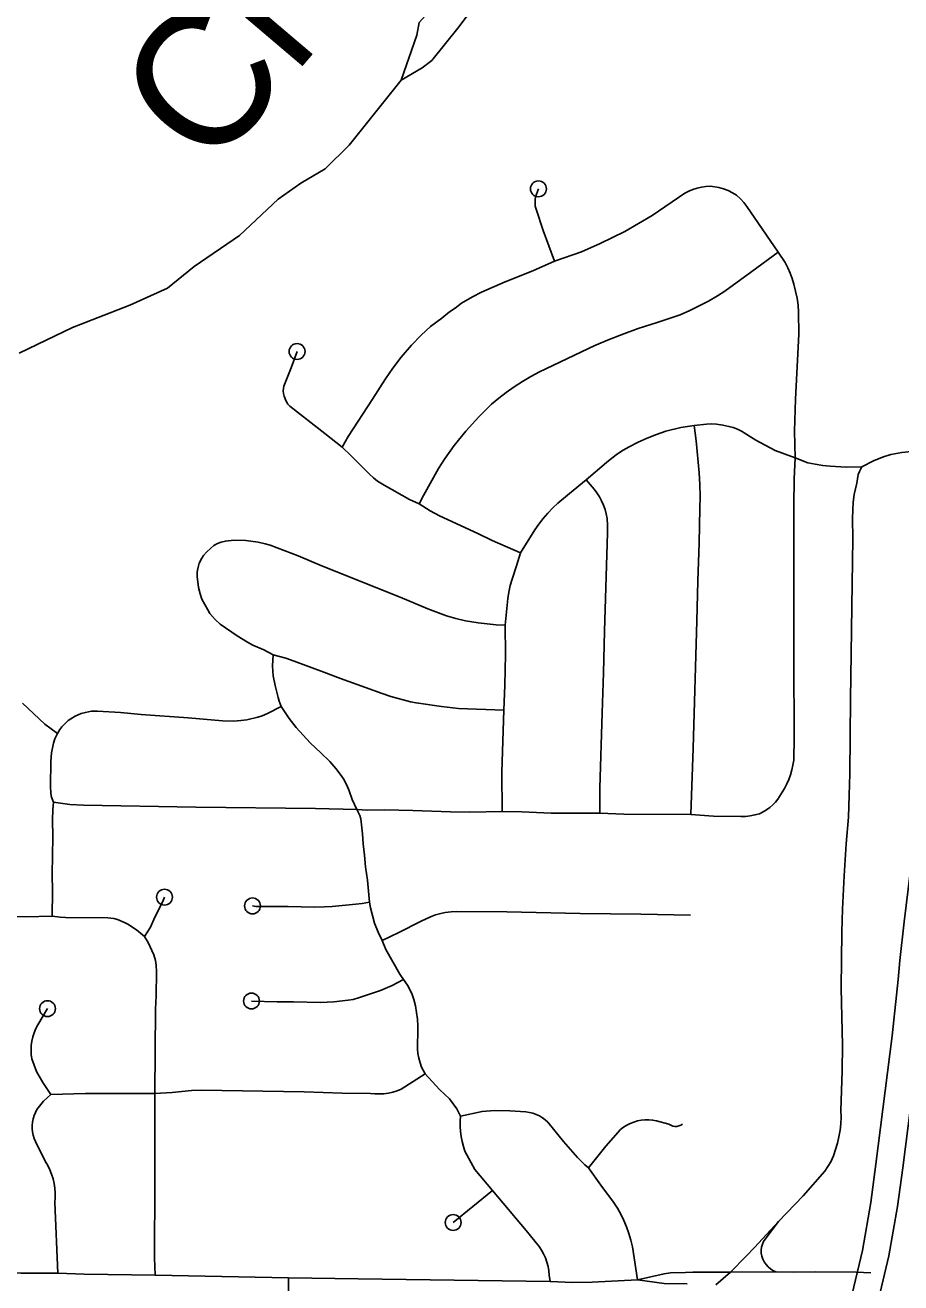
# Model space of a CAD drawing. Extents: x -19 to 366, y -4 to 359.
# Drawn here: x 150.519 to 151.042, y 187.433 to 188.183 of the extents above; entities that cross this region are included whole.
import ezdxf

# ---------------------------------------------------------------- set-up
doc = ezdxf.new("R2010")
doc.units = 0
for name, color, linetype in [('Level 15', 7, 'Continuous'), ('Level 33', 7, 'Continuous'), ('Level 35', 7, 'Continuous'), ('Level 60', 7, 'Continuous')]:
    doc.layers.add(name, color=color, linetype=linetype)

msp = doc.modelspace()

# ---------------------------------------------------------------- linework, layer by layer
at = {"layer": 'Level 15'}
for points in [[(151.00851, 187.40872), (151.01866, 187.45199), (151.02364, 187.4807), (151.02678, 187.50345), (151.0365, 187.58001), (151.03994, 187.61366), (151.04099, 187.62512), (151.04358, 187.64801), (151.06293, 187.80559), (151.07108, 187.86954), (151.07401, 187.89519), (151.07634, 187.9135)], [(151.09231, 187.91147), (151.08999, 187.89326), (151.08706, 187.86761), (151.0789, 187.8036), (151.05957, 187.64612), (151.05701, 187.62348), (151.05597, 187.6121), (151.0525, 187.57818), (151.04274, 187.50134), (151.03955, 187.47822), (151.03444, 187.44877), (151.02418, 187.40504)]]:
    msp.add_lwpolyline(points, dxfattribs=at)
at = {"layer": 'Level 33'}
for points in [[(150.83517, 188.04228), (150.82839, 188.06055), (150.82408, 188.07334), (150.82364, 188.07515), (150.82347, 188.077), (150.82353, 188.07885), (150.82386, 188.08069), (150.82551, 188.08549)], [(150.96843, 188.0477), (150.94979, 188.07499), (150.94794, 188.07738), (150.94591, 188.07961), (150.94369, 188.08168), (150.9412, 188.08316), (150.93859, 188.08442), (150.9359, 188.08546), (150.93311, 188.08627), (150.92808, 188.08712), (150.92541, 188.08695), (150.92277, 188.08655), (150.92019, 188.08594), (150.91765, 188.08511), (150.9152, 188.08407), (150.91284, 188.08282), (150.89325, 188.06953), (150.87705, 188.06005), (150.86225, 188.05286), (150.85119, 188.04799), (150.83517, 188.04228)], [(150.96843, 188.0477), (150.95284, 188.03607), (150.93661, 188.02451), (150.93222, 188.0217), (150.92687, 188.01853), (150.92139, 188.01559), (150.91579, 188.01288), (150.91008, 188.0104), (150.89641, 188.00567), (150.88506, 188.00207), (150.87634, 187.99902), (150.86773, 187.99568), (150.85921, 187.99207), (150.82615, 187.9763), (150.821, 187.97351), (150.81595, 187.97052), (150.81102, 187.96734), (150.80622, 187.96397), (150.80182, 187.96055), (150.79762, 187.95692), (150.79, 187.94946), (150.78214, 187.94097), (150.77526, 187.93237), (150.76947, 187.92424), (150.76587, 187.91863), (150.7569, 187.90243), (150.75444, 187.89757)], [(150.97852, 187.92493), (150.97812, 187.94086), (150.9788, 187.95997), (150.98072, 187.99871), (150.98066, 188.01188), (150.9803, 188.01609), (150.97972, 188.02028), (150.97889, 188.02443), (150.97787, 188.02854), (150.97684, 188.0319), (150.97561, 188.0352), (150.97421, 188.03843), (150.97262, 188.04157), (150.96843, 188.0477)], [(150.83517, 188.04228), (150.82219, 188.03651), (150.80567, 188.02996), (150.7915, 188.0238), (150.7863, 188.0211), (150.77974, 188.01718), (150.77585, 188.01425), (150.77246, 188.01207), (150.76783, 188.00836), (150.76118, 188.00334), (150.75565, 187.99817), (150.74989, 187.99211), (150.74373, 187.98495), (150.7386, 187.97841), (150.73429, 187.9721), (150.7266, 187.96001), (150.7121, 187.93777), (150.70839, 187.93131)], [(150.70839, 187.93131), (150.69825, 187.93942), (150.6773, 187.95577), (150.67617, 187.95696), (150.6749, 187.9592), (150.67387, 187.96181), (150.67344, 187.96346), (150.6734, 187.96501), (150.67372, 187.96766), (150.67806, 187.97864), (150.6816, 187.98846)], [(150.9184, 187.94429), (150.91048, 187.94301), (150.9015, 187.94094), (150.89587, 187.93899), (150.89035, 187.93678), (150.88493, 187.93432), (150.87963, 187.93162), (150.8761, 187.92954), (150.87264, 187.92729), (150.8693, 187.92487), (150.86611, 187.92229), (150.85396, 187.91177)], [(150.9184, 187.94429), (150.91951, 187.93504), (150.92138, 187.91606), (150.92173, 187.90897), (150.92187, 187.90188), (150.92183, 187.89479), (150.92137, 187.87421), (150.92052, 187.8513), (150.91999, 187.82781), (150.91783, 187.75175), (150.91641, 187.7121)], [(150.97852, 187.92493), (150.96665, 187.92927), (150.95509, 187.93551), (150.94655, 187.94084), (150.94412, 187.942), (150.94163, 187.94298), (150.93907, 187.94376), (150.9355, 187.94454), (150.93164, 187.94512), (150.92872, 187.94525), (150.92582, 187.94512), (150.9184, 187.94429)], [(150.75444, 187.89757), (150.74854, 187.90005), (150.73346, 187.90864), (150.7296, 187.9111), (150.72724, 187.91299), (150.72479, 187.91524), (150.71378, 187.92621), (150.70839, 187.93131)], [(150.97852, 187.92493), (150.97795, 187.91242), (150.97775, 187.89624), (150.97778, 187.80779), (150.97802, 187.75535), (150.97788, 187.74757), (150.97771, 187.74461), (150.9773, 187.74166), (150.9767, 187.73875), (150.97591, 187.73588), (150.97488, 187.73309), (150.97368, 187.73037), (150.97229, 187.72774), (150.96836, 187.72137), (150.96685, 187.71954), (150.9652, 187.71784), (150.96342, 187.71629), (150.9615, 187.71488), (150.9595, 187.71365), (150.95737, 187.71258), (150.95462, 187.71187), (150.95182, 187.71136), (150.94901, 187.71104), (150.94617, 187.7109), (150.92992, 187.71119), (150.91641, 187.7121)], [(151.01835, 187.91969), (151.00895, 187.91939), (150.99949, 187.91997), (150.995, 187.92045), (150.99055, 187.92116), (150.98611, 187.92209), (150.97852, 187.92493)], [(151.08352, 187.92931), (151.05535, 187.92903), (151.04792, 187.92872), (151.0423, 187.92811), (151.03568, 187.92687), (151.03068, 187.92542), (151.02523, 187.92318), (151.01835, 187.91969)], [(151.01835, 187.91969), (151.01689, 187.91688), (151.01624, 187.91503), (151.01544, 187.90991), (151.01377, 187.90318), (151.0132, 187.89854), (151.01278, 187.88894), (151.013, 187.87661), (151.01239, 187.8362), (151.01209, 187.80811), (151.01155, 187.78117), (151.01116, 187.73635), (151.01087, 187.7236), (151.01034, 187.71064), (151.00906, 187.69462), (151.00784, 187.67548), (151.00691, 187.6557), (151.00647, 187.64208), (151.00612, 187.60849), (151.00678, 187.57445), (151.0066, 187.55923), (151.00589, 187.53551), (151.00593, 187.53157), (151.00577, 187.52762), (151.00536, 187.5237), (151.00472, 187.51981), (151.00384, 187.51596), (151.00272, 187.51218), (151.00139, 187.50847), (150.99984, 187.50484), (150.99638, 187.49941), (150.98332, 187.4846), (150.9686, 187.46922)], [(150.85396, 187.91177), (150.84404, 187.90378), (150.83711, 187.89796), (150.83405, 187.89507), (150.83113, 187.89203), (150.82838, 187.88883), (150.82581, 187.88549), (150.82342, 187.88202), (150.81481, 187.86831)], [(150.85396, 187.91177), (150.8587, 187.90626), (150.86037, 187.90407), (150.86186, 187.90175), (150.86319, 187.89933), (150.86431, 187.89681), (150.86524, 187.89422), (150.86598, 187.89156), (150.86649, 187.88885), (150.86671, 187.88453), (150.86675, 187.8802), (150.86488, 187.82159), (150.86441, 187.79673), (150.86347, 187.77277), (150.86211, 187.7278), (150.86206, 187.71292)], [(150.81481, 187.86831), (150.79792, 187.87557), (150.78939, 187.87974), (150.76655, 187.8904), (150.76096, 187.89332), (150.75444, 187.89757)], [(150.80566, 187.82516), (150.80027, 187.82533), (150.78968, 187.82648), (150.78204, 187.82774), (150.77636, 187.82914), (150.77075, 187.83068), (150.75961, 187.83496), (150.74313, 187.84176), (150.69673, 187.86033), (150.68217, 187.8665), (150.66559, 187.87279), (150.66265, 187.87368), (150.65838, 187.87465), (150.65103, 187.87574), (150.64395, 187.87592), (150.63892, 187.8753), (150.63638, 187.87468), (150.63416, 187.87384), (150.63206, 187.87262), (150.63012, 187.87114), (150.62758, 187.8687), (150.62586, 187.86678), (150.62475, 187.86508), (150.6233, 187.86209), (150.62274, 187.86048), (150.62217, 187.85798), (150.622, 187.85646), (150.62202, 187.8542), (150.62281, 187.84762), (150.6238, 187.84379), (150.62489, 187.84072), (150.6283, 187.83427), (150.62967, 187.83215), (150.63284, 187.82843), (150.63576, 187.82576), (150.64587, 187.81875), (150.65207, 187.81491), (150.65517, 187.81326), (150.66182, 187.81034), (150.6674, 187.80752)], [(150.81481, 187.86831), (150.81244, 187.86045), (150.80983, 187.85266), (150.80876, 187.8488), (150.80791, 187.84489), (150.80727, 187.84095), (150.80566, 187.82516)], [(150.80566, 187.82516), (150.8058, 187.80768), (150.80542, 187.78934), (150.80485, 187.77445)], [(150.6674, 187.80752), (150.66701, 187.80089), (150.6671, 187.79761), (150.6674, 187.79486), (150.66856, 187.7892), (150.67039, 187.7819), (150.67102, 187.77974), (150.67221, 187.77667)], [(150.6674, 187.80752), (150.67485, 187.80542), (150.6798, 187.80372), (150.69748, 187.79718), (150.70745, 187.79322), (150.73228, 187.78428), (150.73749, 187.78262), (150.74928, 187.77943), (150.75259, 187.77878), (150.76772, 187.77662), (150.77789, 187.7754), (150.80485, 187.77445)], [(150.53869, 187.76056), (150.53123, 187.76598), (150.5179, 187.77867)], [(150.67221, 187.77667), (150.66395, 187.77243), (150.66081, 187.77109), (150.65826, 187.7702), (150.6516, 187.76863), (150.648, 187.76815), (150.64379, 187.76785), (150.63706, 187.76807), (150.61673, 187.76981), (150.5886, 187.77187), (150.57623, 187.77301), (150.56252, 187.77391), (150.55899, 187.77374), (150.55536, 187.7731), (150.55283, 187.77237), (150.54935, 187.77083), (150.54667, 187.76933), (150.54509, 187.76815), (150.54134, 187.76437), (150.54011, 187.76283), (150.53869, 187.76056)], [(150.67221, 187.77667), (150.67694, 187.76947), (150.68099, 187.7641), (150.68945, 187.75501), (150.69579, 187.74902), (150.70107, 187.74368), (150.70479, 187.73957), (150.70737, 187.7363), (150.70931, 187.73335), (150.71122, 187.72971), (150.71262, 187.72633), (150.71441, 187.72103), (150.7172, 187.71506)], [(150.80485, 187.77445), (150.80371, 187.73736), (150.80389, 187.71397)], [(150.53869, 187.76056), (150.53715, 187.75732), (150.53633, 187.75472), (150.53522, 187.74904), (150.53476, 187.74383), (150.53458, 187.72903), (150.53472, 187.72459), (150.53509, 187.72255), (150.53634, 187.71943)], [(150.53634, 187.71943), (150.53602, 187.7152), (150.53575, 187.70889), (150.53589, 187.69885), (150.53566, 187.67656), (150.53579, 187.66636), (150.5356, 187.65141)], [(150.7172, 187.71506), (150.6926, 187.71567), (150.62124, 187.71655), (150.55427, 187.71778), (150.54618, 187.71816), (150.53634, 187.71943)], [(150.7172, 187.71506), (150.71898, 187.71162), (150.71957, 187.70953), (150.72054, 187.70066), (150.72103, 187.69463), (150.72184, 187.68796), (150.72236, 187.68095), (150.7235, 187.6729), (150.72474, 187.65993)], [(150.80389, 187.71397), (150.78462, 187.71362), (150.77315, 187.71369), (150.75066, 187.71448), (150.73385, 187.71491), (150.72358, 187.71481), (150.7172, 187.71506)], [(150.86206, 187.71292), (150.83316, 187.71303), (150.81564, 187.71371), (150.80389, 187.71397)], [(150.91641, 187.7121), (150.87645, 187.7123), (150.86206, 187.71292)], [(150.59072, 187.63943), (150.59422, 187.64501), (150.59682, 187.65081), (150.60133, 187.65988), (150.60257, 187.6628)], [(150.72474, 187.65993), (150.72041, 187.65911), (150.71654, 187.65867), (150.70261, 187.65725), (150.69797, 187.657), (150.69187, 187.65691), (150.67632, 187.65724), (150.65953, 187.65725), (150.65701, 187.65734), (150.65502, 187.65761)], [(150.72474, 187.65993), (150.72532, 187.65646), (150.72777, 187.6474), (150.7299, 187.64198), (150.73237, 187.63704)], [(150.47416, 187.65171), (150.48469, 187.65183), (150.50808, 187.65149), (150.51977, 187.65115), (150.5356, 187.65141)], [(150.5356, 187.65141), (150.54035, 187.65086), (150.54346, 187.65066), (150.56871, 187.65057), (150.57225, 187.65016), (150.57462, 187.64943), (150.57901, 187.64758), (150.58062, 187.64674), (150.58591, 187.64336), (150.59072, 187.63943)], [(150.9161, 187.6521), (150.88648, 187.65265), (150.85033, 187.65306), (150.80677, 187.65411), (150.77649, 187.65426), (150.77358, 187.65416), (150.76981, 187.65363), (150.76739, 187.65314), (150.76412, 187.6522), (150.76117, 187.65108), (150.75556, 187.64852), (150.74229, 187.64179), (150.73237, 187.63704)], [(150.59072, 187.63943), (150.59275, 187.63571), (150.59613, 187.62847), (150.59721, 187.62511), (150.59758, 187.62217), (150.5977, 187.61825), (150.5976, 187.60396), (150.5972, 187.59593), (150.59688, 187.54577)], [(150.73237, 187.63704), (150.73445, 187.6316), (150.74294, 187.6168), (150.74502, 187.61365)], [(150.74502, 187.61365), (150.73836, 187.61017), (150.73134, 187.60717), (150.71875, 187.60286), (150.71504, 187.60184), (150.71202, 187.60131), (150.7036, 187.60031), (150.69565, 187.59991), (150.67953, 187.60035), (150.66971, 187.60038), (150.65446, 187.60086)], [(150.74502, 187.61365), (150.7474, 187.61028), (150.74883, 187.60765), (150.75017, 187.6048), (150.7513, 187.60184), (150.7522, 187.59792), (150.75288, 187.59396), (150.75336, 187.58997), (150.75364, 187.58596), (150.75369, 187.58194), (150.75335, 187.57512), (150.75341, 187.5723), (150.75369, 187.56951), (150.75419, 187.56674), (150.75494, 187.56403), (150.75589, 187.56139), (150.758, 187.55732)], [(150.53473, 187.54515), (150.52997, 187.55217), (150.52629, 187.55886), (150.52351, 187.56637), (150.52314, 187.56898), (150.523, 187.57161), (150.52311, 187.57424), (150.52343, 187.57686), (150.52397, 187.57943), (150.52475, 187.58195), (150.52574, 187.58439), (150.52695, 187.58673), (150.53277, 187.59632)], [(150.758, 187.55732), (150.74376, 187.5483), (150.74125, 187.54731), (150.73867, 187.54652), (150.73606, 187.54593), (150.73339, 187.54556), (150.7307, 187.54539), (150.728, 187.54545), (150.72534, 187.54571), (150.7084, 187.54597), (150.68576, 187.54665), (150.62444, 187.54763), (150.61864, 187.54741), (150.61285, 187.54694), (150.60712, 187.54624), (150.59688, 187.54577)], [(150.758, 187.55732), (150.76652, 187.5481), (150.77249, 187.54246), (150.77686, 187.5366), (150.77908, 187.53215)], [(150.53473, 187.54515), (150.53042, 187.541), (150.52645, 187.53604), (150.52553, 187.53428), (150.52481, 187.53245), (150.52425, 187.53055), (150.52388, 187.52861), (150.5237, 187.52665), (150.52371, 187.52467), (150.52391, 187.52271), (150.5243, 187.52077), (150.52486, 187.51888), (150.52562, 187.51705), (150.53149, 187.50524), (150.53294, 187.50276), (150.5342, 187.50019), (150.53525, 187.49752), (150.53611, 187.49478), (150.53677, 187.49199), (150.53721, 187.48916), (150.53743, 187.4863), (150.53745, 187.48343), (150.53725, 187.48057), (150.53896, 187.43846)], [(150.59688, 187.54577), (150.55543, 187.54574), (150.53473, 187.54515)], [(150.59688, 187.54577), (150.59688, 187.49256), (150.59657, 187.44761), (150.59704, 187.43721)], [(150.77908, 187.53215), (150.79188, 187.53501), (150.79925, 187.53559), (150.80851, 187.53541), (150.8181, 187.53475), (150.82017, 187.53442), (150.8222, 187.5339), (150.82416, 187.53317), (150.82606, 187.53226), (150.82785, 187.53117), (150.82952, 187.5299), (150.83108, 187.52848), (150.84042, 187.5171), (150.84885, 187.50741), (150.8532, 187.50306), (150.85545, 187.50131)], [(150.77908, 187.53215), (150.77886, 187.52911), (150.77886, 187.52607), (150.77906, 187.52303), (150.77944, 187.52001), (150.78, 187.51702), (150.78078, 187.51408), (150.78172, 187.51119), (150.78763, 187.5003), (150.79812, 187.48779)], [(150.85545, 187.50131), (150.86577, 187.51415), (150.87447, 187.52419), (150.87628, 187.52556), (150.87821, 187.52677), (150.88024, 187.5278), (150.88237, 187.52863), (150.88455, 187.52927), (150.88677, 187.52971), (150.88903, 187.52994), (150.89131, 187.52997), (150.89358, 187.52978), (150.89582, 187.52939), (150.90332, 187.5273), (150.90441, 187.52668), (150.90558, 187.52626), (150.90679, 187.52605), (150.90805, 187.52606), (150.90927, 187.52628), (150.91044, 187.52671), (150.91151, 187.52734)], [(150.85545, 187.50131), (150.86275, 187.49098), (150.87037, 187.48084), (150.87258, 187.47733), (150.87461, 187.47369), (150.87645, 187.46996), (150.87806, 187.46613), (150.87945, 187.46221), (150.88061, 187.45822), (150.88156, 187.45417), (150.88449, 187.43455)], [(150.79812, 187.48779), (150.7747, 187.46866)], [(150.79812, 187.48779), (150.81818, 187.46392), (150.82592, 187.45447), (150.82736, 187.45227), (150.82861, 187.44996), (150.82968, 187.44756), (150.83056, 187.44508), (150.83123, 187.44254), (150.83171, 187.43995), (150.83195, 187.43733), (150.83261, 187.43356)], [(150.9686, 187.46922), (150.95426, 187.45371), (150.94934, 187.44864), (150.94013, 187.43911)], [(150.9686, 187.46922), (150.96076, 187.45883), (150.95981, 187.45732), (150.95908, 187.45569), (150.95859, 187.45397), (150.95836, 187.4522), (150.95836, 187.45042), (150.95875, 187.44861), (150.95934, 187.44686), (150.96018, 187.44521), (150.96122, 187.44367), (150.96244, 187.44228), (150.96383, 187.44106), (150.96537, 187.44003), (150.96703, 187.43921)], [(150.53896, 187.43846), (150.51681, 187.43852), (150.50328, 187.43875)], [(150.59704, 187.43721), (150.55473, 187.43782), (150.53896, 187.43846)], [(150.67645, 187.43574), (150.59704, 187.43721)], [(150.94013, 187.43911), (150.91752, 187.43907), (150.91328, 187.43885), (150.90434, 187.4387), (150.90044, 187.43816), (150.88449, 187.43455)], [(150.94013, 187.43911), (150.93131, 187.43144)], [(150.96703, 187.43921), (150.94013, 187.43911)], [(151.0149, 187.43906), (150.99074, 187.43934), (150.97732, 187.43908), (150.96703, 187.43921)], [(151.02369, 187.43862), (151.0149, 187.43906)], [(150.67645, 187.43574), (150.67644, 187.42733), (150.67475, 187.39189), (150.67405, 187.37019), (150.67454, 187.35237)], [(150.83261, 187.43356), (150.71799, 187.43503), (150.67645, 187.43574)], [(150.88449, 187.43455), (150.85751, 187.43318), (150.84601, 187.43298), (150.83261, 187.43356)], [(150.91426, 187.43215), (150.90055, 187.43237), (150.88449, 187.43455)]]:
    msp.add_lwpolyline(points, dxfattribs=at)
for centre in [(150.82551, 188.08549), (150.6816, 187.98846), (150.60257, 187.6628), (150.65502, 187.65761), (150.65446, 187.60086), (150.53277, 187.59632), (150.7747, 187.46866)]:
    msp.add_circle(centre, 0.00473, dxfattribs=at)
at = {"layer": 'Level 35'}
for points in [[(150.83665, 188.2736), (150.82778, 188.26183), (150.79446, 188.22924), (150.75435, 188.18473), (150.75297, 188.17711), (150.74361, 188.15032), (150.75617, 188.15761), (150.76196, 188.16209), (150.77827, 188.18237), (150.8317, 188.2545), (150.88643, 188.3183), (150.9316, 188.36538), (150.95247, 188.3848), (150.97954, 188.40663), (150.99071, 188.41788), (151.04106, 188.46183), (151.06462, 188.47865), (151.09031, 188.50387), (151.10432, 188.51498), (151.12783, 188.53446), (151.15855, 188.56453), (151.16698, 188.5692)], [(150.74361, 188.15032), (150.71268, 188.11151), (150.69835, 188.09735), (150.68392, 188.08889), (150.67026, 188.0793), (150.64735, 188.05756), (150.62022, 188.03915), (150.60435, 188.02629), (150.5818, 188.01614), (150.54775, 188.00272), (150.51581, 187.98744)]]:
    msp.add_lwpolyline(points, dxfattribs=at)
at = {"layer": 'Level 60'}
for points in [[(154.11585, 1.87092), (153.9063, 10.48743), (153.69602, 19.10409), (153.48501, 27.72087), (153.27327, 36.3378), (153.0608, 44.95486), (152.84759, 53.57206), (152.63366, 62.1894), (152.419, 70.80688), (152.20362, 79.42449), (151.98751, 88.04225), (151.77068, 96.66014), (151.55312, 105.27817), (151.33484, 113.89634), (151.11584, 122.51465), (150.89612, 131.13311), (150.67568, 139.7517), (150.45452, 148.37043), (150.23264, 156.98931), (150.01005, 165.60832), (149.78674, 174.22748), (149.56272, 182.84677), (149.33799, 191.46621), (149.11254, 200.0858), (148.88638, 208.70552), (148.65952, 217.32539), (148.43194, 225.9454), (148.20366, 234.56555), (147.97466, 243.18584), (147.74497, 251.80628), (147.51457, 260.42687), (147.28346, 269.04759), (147.05165, 277.66846), (146.81914, 286.28948), (146.58593, 294.91064), (146.35202, 303.53194), (146.11742, 312.15339), (145.88211, 320.77499), (145.64611, 329.39673), (145.40941, 338.01861), (145.17202, 346.64065)], [(0, 180.89994), (7.12284, 180.90436), (14.24566, 180.9176), (21.36847, 180.93968), (28.49124, 180.97058), (35.61397, 181.01031), (42.73664, 181.05888), (49.85925, 181.11627), (56.98178, 181.18249), (64.10422, 181.25754), (71.22656, 181.34142), (78.3488, 181.43413), (85.47091, 181.53567), (92.5929, 181.64603), (99.71474, 181.76523), (106.83643, 181.89325), (113.95795, 182.0301), (121.0793, 182.17578), (128.20046, 182.33029), (135.32143, 182.49362), (142.44218, 182.66579), (149.56272, 182.84677), (156.68303, 183.03659), (163.8031, 183.23523), (170.92291, 183.4427), (178.04247, 183.65899), (185.16175, 183.88411), (192.28074, 184.11805), (199.39944, 184.36082), (206.51784, 184.61242), (213.63591, 184.87283), (220.75366, 185.14207), (227.87107, 185.42014), (234.98813, 185.70702), (242.10483, 186.00273), (249.22115, 186.30726), (256.33709, 186.62061), (263.45264, 186.94279), (270.56779, 187.27378), (277.68251, 187.61359), (284.79682, 187.96222), (291.91068, 188.31967), (299.02409, 188.68594), (306.13705, 189.06103), (313.24954, 189.44494), (320.36154, 189.83766), (327.47305, 190.23919), (334.58406, 190.64954), (341.69455, 191.06871)]]:
    msp.add_spline(points, degree=3, dxfattribs=at)

# ---------------------------------------------------------------- texts
at = {"layer": 'Level 35'}
msp.add_text('Creek', height=0.08, rotation=49.63669, dxfattribs=at).set_placement((150.63001, 188.09417))

doc.saveas('drawing.dxf')
